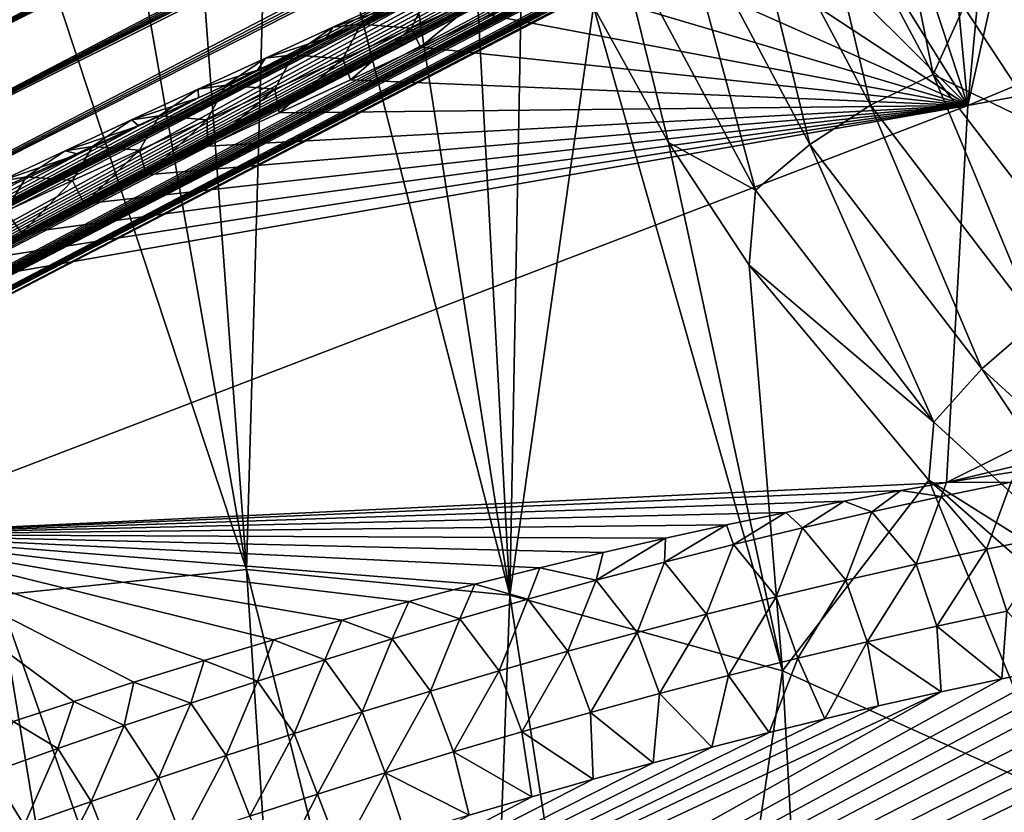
# Model space of a CAD drawing. Header units: metres. Extents: x -80 to 80, y -455 to 95.
# Tile 493 of 656: x -70.65 to -63.48, y -17.67 to -11.9. Entities that reach past the tile are written whole.
import ezdxf

# ---------------------------------------------------------------- set-up
doc = ezdxf.new("R2010")
doc.units = ezdxf.units.M
doc.layers.add('solid_501010_K', color=7, linetype='CONTINUOUS')

msp = doc.modelspace()

# ---------------------------------------------------------------- linework, layer by layer
at = {"layer": 'solid_501010_K'}
for points in [[(-72.788658, -13.488906, 62.288467), (-51.271744, -2.246238, 42.376659), (-51.091549, -2.250919, 41.968937)], [(-72.788658, -13.488906, 62.288467), (-72.254395, -12.689838, 62.947994), (-51.271744, -2.246238, 42.376659)], [(-72.788658, -13.488906, 62.288467), (-51.091549, -2.250919, 41.968937), (-50.938202, -2.262589, 41.593704)], [(-72.788658, -13.488906, 62.288467), (-50.938202, -2.262589, 41.593704), (-50.809193, -2.280315, 41.24892)], [(-72.788658, -13.488906, 62.288467), (-50.809193, -2.280315, 41.24892), (-50.701794, -2.302988, 40.932449)], [(-72.254395, -12.689838, 62.947994), (-51.481564, -2.24958, 42.819214), (-51.271744, -2.246238, 42.376659)], [(-72.254395, -12.689838, 62.947994), (-51.725082, -2.262668, 43.300018), (-51.481564, -2.24958, 42.819214)], [(-72.254395, -12.689838, 62.947994), (-51.907864, -2.277505, 43.643208), (-51.725082, -2.262668, 43.300018)], [(-72.254395, -12.689838, 62.947994), (-52.108059, -2.297637, 44.005383), (-51.907864, -2.277505, 43.643208)], [(-73.320244, -14.207638, 61.571693), (-50.541828, -2.359798, 40.374771), (-50.441467, -2.427922, 39.902969)], [(-73.320244, -14.207638, 61.571693), (-72.788658, -13.488906, 62.288467), (-50.541828, -2.359798, 40.374771)], [(-72.788658, -13.488906, 62.288467), (-50.701794, -2.302988, 40.932449), (-50.541828, -2.359798, 40.374771)], [(-72.254395, -12.689838, 62.947994), (-52.327328, -2.323832, 44.387897), (-52.108059, -2.297637, 44.005383)], [(-72.254395, -12.689838, 62.947994), (-71.717712, -11.809458, 63.546799), (-52.327328, -2.323832, 44.387897)], [(-73.320244, -14.207638, 61.571693), (-50.441467, -2.427922, 39.902969), (-50.386848, -2.503701, 39.500362)], [(-73.320244, -14.207638, 61.571693), (-50.386848, -2.503701, 39.500362), (-50.367981, -2.585057, 39.153156)], [(-63.780525, -11.809499, 71.738686), (-63.198925, -12.689925, 72.294037), (-46.326004, -2.568498, 54.326069)], [(-73.848869, -14.846715, 60.80032), (-50.367981, -2.585057, 39.153156), (-50.37772, -2.670601, 38.851151)], [(-73.848869, -14.846715, 60.80032), (-73.320244, -14.207638, 61.571693), (-50.367981, -2.585057, 39.153156)], [(-73.848869, -14.846715, 60.80032), (-50.37772, -2.670601, 38.851151), (-50.411026, -2.7598, 38.585491)], [(-73.848869, -14.846715, 60.80032), (-50.411026, -2.7598, 38.585491), (-50.46447, -2.852373, 38.349815)], [(-73.848869, -14.846715, 60.80032), (-50.46447, -2.852373, 38.349815), (-50.536266, -2.948812, 38.138531)], [(-73.848869, -14.846715, 60.80032), (-50.536266, -2.948812, 38.138531), (-50.625694, -3.049859, 37.947224)], [(-74.374161, -15.406373, 59.976231), (-50.625694, -3.049859, 37.947224), (-50.733067, -3.156534, 37.772659)], [(-74.374161, -15.406373, 59.976231), (-73.848869, -14.846715, 60.80032), (-50.625694, -3.049859, 37.947224)], [(-74.374161, -15.406373, 59.976231), (-50.733067, -3.156534, 37.772659), (-50.860023, -3.270407, 37.612526)], [(-74.374161, -15.406373, 59.976231), (-50.860023, -3.270407, 37.612526), (-51.00914, -3.393392, 37.464939)], [(-74.374161, -15.406373, 59.976231), (-51.00914, -3.393392, 37.464939), (-51.183914, -3.527557, 37.329597)], [(-74.374161, -15.406373, 59.976231), (-51.183914, -3.527557, 37.329597), (-51.389866, -3.676013, 37.206589)], [(-74.895554, -15.886241, 59.100731), (-51.389866, -3.676013, 37.206589), (-51.633183, -3.841835, 37.097424)], [(-74.895554, -15.886241, 59.100731), (-74.374161, -15.406373, 59.976231), (-51.389866, -3.676013, 37.206589)], [(-74.895554, -15.886241, 59.100731), (-51.633183, -3.841835, 37.097424), (-51.9226, -4.029248, 37.004944)], [(-74.895554, -15.886241, 59.100731), (-51.9226, -4.029248, 37.004944), (-52.269024, -4.243261, 36.933708)], [(-75.412239, -16.285275, 58.174713), (-52.269024, -4.243261, 36.933708), (-52.686398, -4.490101, 36.890156)], [(-75.412239, -16.285275, 58.174713), (-74.895554, -15.886241, 59.100731), (-52.269024, -4.243261, 36.933708)], [(-75.412239, -16.285275, 58.174713), (-52.686398, -4.490101, 36.890156), (-53.192955, -4.777679, 36.884304)], [(-75.412239, -16.285275, 58.174713), (-53.192955, -4.777679, 36.884304), (-53.485554, -4.939123, 36.899254)], [(-75.412239, -16.285275, 58.174713), (-53.485554, -4.939123, 36.899254), (-53.808136, -5.113852, 36.928886)], [(-75.412239, -16.285275, 58.174713), (-53.808136, -5.113852, 36.928886), (-54.163403, -5.302892, 36.975513)], [(-75.923111, -16.60177, 57.198681), (-54.163403, -5.302892, 36.975513), (-54.553822, -5.507129, 37.041267)], [(-75.923111, -16.60177, 57.198681), (-75.412239, -16.285275, 58.174713), (-54.163403, -5.302892, 36.975513)], [(-75.923111, -16.60177, 57.198681), (-54.553822, -5.507129, 37.041267), (-54.982098, -5.727551, 37.128563)], [(-75.923111, -16.60177, 57.198681), (-54.982098, -5.727551, 37.128563), (-55.45224, -5.965804, 37.240944)], [(-75.923111, -16.60177, 57.198681), (-55.45224, -5.965804, 37.240944), (-55.790585, -6.135184, 37.331295)], [(-75.923111, -16.60177, 57.198681), (-55.790585, -6.135184, 37.331295), (-56.149902, -6.313377, 37.434898)], [(-76.426712, -16.833345, 56.172848), (-56.149902, -6.313377, 37.434898), (-56.531754, -6.501058, 37.55328)], [(-76.426712, -16.833345, 56.172848), (-75.923111, -16.60177, 57.198681), (-56.149902, -6.313377, 37.434898)], [(-76.426712, -16.833345, 56.172848), (-56.531754, -6.501058, 37.55328), (-56.937183, -6.698624, 37.68742)], [(-76.426712, -16.833345, 56.172848), (-56.937183, -6.698624, 37.68742), (-57.367584, -6.906664, 37.838703)], [(-76.426712, -16.833345, 56.172848), (-57.367584, -6.906664, 37.838703), (-57.824581, -7.125877, 38.008698)], [(-76.426712, -16.833345, 56.172848), (-57.824581, -7.125877, 38.008698), (-58.309296, -7.356717, 38.198582)], [(-76.426712, -16.833345, 56.172848), (-58.309296, -7.356717, 38.198582), (-58.824001, -7.600233, 38.410656)], [(-76.92115, -16.976919, 55.097244), (-58.824001, -7.600233, 38.410656), (-59.369553, -7.856744, 38.645866)], [(-76.92115, -16.976919, 55.097244), (-76.426712, -16.833345, 56.172848), (-58.824001, -7.600233, 38.410656)], [(-76.92115, -16.976919, 55.097244), (-59.369553, -7.856744, 38.645866), (-59.801117, -8.058722, 38.839756)], [(-76.92115, -16.976919, 55.097244), (-59.801117, -8.058722, 38.839756), (-60.251266, -8.268538, 39.047962)], [(-76.92115, -16.976919, 55.097244), (-60.251266, -8.268538, 39.047962), (-60.722382, -8.487428, 39.27322)], [(-76.92115, -16.976919, 55.097244), (-60.722382, -8.487428, 39.27322), (-61.214863, -8.715565, 39.515976)], [(-76.92115, -16.976919, 55.097244), (-61.214863, -8.715565, 39.515976), (-61.624096, -8.904632, 39.722641)], [(-63.751263, -12.528746, 36.948002), (-54.908104, -8.844125, 32.533009), (-55.196228, -10.94522, 30.983643)], [(-63.751263, -12.528746, 36.948002), (-63.183022, -9.995834, 38.997555), (-54.908104, -8.844125, 32.533009)], [(-76.92115, -16.976919, 55.097244), (-61.624096, -8.904632, 39.722641), (-62.048622, -9.100466, 39.942448)], [(-76.92115, -16.976919, 55.097244), (-62.048622, -9.100466, 39.942448), (-62.489403, -9.303555, 40.176334)], [(-77.404083, -17.028744, 53.971718), (-62.489403, -9.303555, 40.176334), (-62.945583, -9.513384, 40.423126)], [(-77.404083, -17.028744, 53.971718), (-76.92115, -16.976919, 55.097244), (-62.489403, -9.303555, 40.176334)], [(-69.482384, -9.367239, 67.973816), (-70.138901, -9.421574, 67.263855), (-69.001534, -15.904647, 68.856186)], [(-68.81398, -9.349116, 68.674469), (-69.482384, -9.367239, 67.973816), (-69.001534, -15.904647, 68.856186)], [(-67.08461, -16.089859, 70.724258), (-68.81398, -9.349116, 68.674469), (-69.001534, -15.904647, 68.856186)], [(-68.134781, -9.367238, 69.36467), (-68.81398, -9.349116, 68.674469), (-67.08461, -16.089859, 70.724258)], [(-67.4459, -9.421574, 70.043274), (-68.134781, -9.367238, 69.36467), (-67.08461, -16.089859, 70.724258)], [(-70.138901, -9.421574, 67.263855), (-70.719986, -10.698093, 66.781967), (-69.001534, -15.904647, 68.856186)], [(-66.982506, -10.698327, 70.639397), (-67.4459, -9.421574, 70.043274), (-67.08461, -16.089859, 70.724258)], [(-77.404083, -17.028744, 53.971718), (-62.945583, -9.513384, 40.423126), (-63.41761, -9.730317, 40.684231)], [(-77.404083, -17.028744, 53.971718), (-63.41761, -9.730317, 40.684231), (-63.823463, -9.916853, 40.913891)], [(-77.404083, -17.028744, 53.971718), (-63.823463, -9.916853, 40.913891), (-64.241638, -10.10901, 41.154732)], [(-63.52734, -10.15595, 39.169743), (-63.183022, -9.995834, 38.997555), (-63.751263, -12.528746, 36.948002)], [(-77.404083, -17.028744, 53.971718), (-64.241638, -10.10901, 41.154732), (-64.671539, -10.306488, 41.406269)], [(-63.957352, -10.355457, 39.389637), (-63.52734, -10.15595, 39.169743), (-63.751263, -12.528746, 36.948002)], [(-77.404083, -17.028744, 53.971718), (-64.671539, -10.306488, 41.406269), (-65.111542, -10.508671, 41.668266)], [(-64.39743, -10.55942, 39.619873), (-63.957352, -10.355457, 39.389637), (-63.751263, -12.528746, 36.948002)], [(-77.404083, -17.028744, 53.971718), (-65.111542, -10.508671, 41.668266), (-65.56002, -10.714964, 41.940468)], [(-65.404716, -10.745182, 71.355576), (-64.459328, -12.524279, 72.344978), (-64.92083, -10.579854, 71.229073)], [(-64.92083, -10.579854, 71.229073), (-64.003242, -12.301167, 72.204674), (-64.29705, -10.846544, 71.183174)], [(-64.459328, -12.524279, 72.344978), (-64.003242, -12.301167, 72.204674), (-64.92083, -10.579854, 71.229073)], [(-64.847267, -10.76779, 39.86047), (-64.39743, -10.55942, 39.619873), (-63.751263, -12.528746, 36.948002)], [(-77.404083, -17.028744, 53.971718), (-65.56002, -10.714964, 41.940468), (-66.01738, -10.925583, 42.22311)], [(-70.719986, -10.698093, 66.781967), (-70.808144, -16.089859, 66.881241), (-69.001534, -15.904647, 68.856186)], [(-66.475021, -11.809465, 71.203796), (-66.982506, -10.698327, 70.639397), (-67.08461, -16.089859, 70.724258)], [(-65.880577, -10.971068, 71.357513), (-64.900459, -12.811598, 72.363213), (-65.404716, -10.745182, 71.355576)], [(-64.900459, -12.811598, 72.363213), (-64.459328, -12.524279, 72.344978), (-65.404716, -10.745182, 71.355576)], [(-65.306427, -10.980289, 40.111603), (-64.847267, -10.76779, 39.86047), (-63.751263, -12.528746, 36.948002)], [(-64.003242, -12.301167, 72.204674), (-63.780525, -11.809499, 71.738686), (-64.29705, -10.846544, 71.183174)], [(-77.404083, -17.028744, 53.971718), (-66.01738, -10.925583, 42.22311), (-66.48455, -11.140901, 42.516327)], [(-63.906006, -15.271894, 35.106499), (-55.196228, -10.94522, 30.983643), (-55.221859, -13.189636, 29.619795)], [(-63.906006, -15.271894, 35.106499), (-63.751263, -12.528746, 36.948002), (-55.196228, -10.94522, 30.983643)], [(-66.315422, -11.241846, 71.234749), (-65.296028, -13.143191, 72.25811), (-65.880577, -10.971068, 71.357513)], [(-65.296028, -13.143191, 72.25811), (-64.900459, -12.811598, 72.363213), (-65.880577, -10.971068, 71.357513)], [(-65.774658, -11.196777, 40.373482), (-65.306427, -10.980289, 40.111603), (-63.751263, -12.528746, 36.948002)], [(-77.404083, -17.028744, 53.971718), (-66.48455, -11.140901, 42.516327), (-66.959633, -11.360176, 42.819477)], [(-66.315422, -11.241846, 71.234749), (-66.475021, -11.809465, 71.203796), (-65.928246, -12.79676, 71.748619)], [(-66.315422, -11.241846, 71.234749), (-65.928246, -12.79676, 71.748619), (-65.296028, -13.143191, 72.25811)], [(-66.252235, -11.417653, 40.646263), (-65.774658, -11.196777, 40.373482), (-63.751263, -12.528746, 36.948002)], [(-77.404083, -17.028744, 53.971718), (-66.959633, -11.360176, 42.819477), (-67.44072, -11.58268, 43.131901)], [(-66.738495, -11.642651, 40.929855), (-66.252235, -11.417653, 40.646263), (-63.751263, -12.528746, 36.948002)], [(-77.872574, -16.984392, 52.79607), (-67.44072, -11.58268, 43.131901), (-67.9272, -11.808217, 43.453377)], [(-77.872574, -16.984392, 52.79607), (-77.404083, -17.028744, 53.971718), (-67.44072, -11.58268, 43.131901)], [(-67.232666, -11.871399, 41.224144), (-66.738495, -11.642651, 40.929855), (-63.751263, -12.528746, 36.948002)], [(-68.373497, -11.957973, 43.182724), (-67.9272, -11.808217, 43.453377), (-67.880951, -11.732228, 42.855736)], [(-68.373497, -11.957973, 43.182724), (-67.880951, -11.732228, 42.855736), (-68.169312, -11.935645, 42.512516)], [(-68.169312, -11.935645, 42.512516), (-67.675194, -11.712483, 42.189957), (-67.801178, -11.965238, 41.805519)], [(-67.880951, -11.732228, 42.855736), (-67.675194, -11.712483, 42.189957), (-68.169312, -11.935645, 42.512516)], [(-67.675194, -11.712483, 42.189957), (-67.300476, -11.742487, 41.486111), (-67.801178, -11.965238, 41.805519)], [(-67.801178, -11.965238, 41.805519), (-67.300476, -11.742487, 41.486111), (-67.734779, -12.103994, 41.529381)], [(-67.300476, -11.742487, 41.486111), (-67.232666, -11.871399, 41.224144), (-67.734779, -12.103994, 41.529381)], [(-77.872574, -16.984392, 52.79607), (-67.9272, -11.808217, 43.453377), (-68.420563, -12.03742, 43.784405)], [(-68.373497, -11.957973, 43.182724), (-68.420563, -12.03742, 43.784405), (-67.9272, -11.808217, 43.453377)], [(-66.475021, -11.809465, 71.203796), (-67.08461, -16.089859, 70.724258), (-65.100197, -16.641356, 72.443726)], [(-65.928246, -12.79676, 71.748619), (-66.475021, -11.809465, 71.203796), (-65.100197, -16.641356, 72.443726)], [(-64.003242, -12.301167, 72.204674), (-63.198925, -12.689925, 72.294037), (-63.780525, -11.809499, 71.738686)], [(-67.734779, -12.103994, 41.529381), (-67.232666, -11.871399, 41.224144), (-63.751263, -12.528746, 36.948002)], [(-68.863739, -12.183345, 43.513485), (-68.420563, -12.03742, 43.784405), (-68.373497, -11.957973, 43.182724)], [(-68.863739, -12.183345, 43.513485), (-68.373497, -11.957973, 43.182724), (-68.661026, -12.158453, 42.838879)], [(-68.661026, -12.158453, 42.838879), (-68.169312, -11.935645, 42.512516), (-68.299316, -12.187617, 42.128883)], [(-68.373497, -11.957973, 43.182724), (-68.169312, -11.935645, 42.512516), (-68.661026, -12.158453, 42.838879)], [(-68.169312, -11.935645, 42.512516), (-67.801178, -11.965238, 41.805519), (-68.299316, -12.187617, 42.128883)], [(-68.299316, -12.187617, 42.128883), (-67.801178, -11.965238, 41.805519), (-68.244957, -12.340677, 41.845753)], [(-67.801178, -11.965238, 41.805519), (-67.734779, -12.103994, 41.529381), (-68.244957, -12.340677, 41.845753)], [(-77.872574, -16.984392, 52.79607), (-68.420563, -12.03742, 43.784405), (-68.919716, -12.269914, 44.124649)], [(-68.863739, -12.183345, 43.513485), (-68.919716, -12.269914, 44.124649), (-68.420563, -12.03742, 43.784405)], [(-68.244957, -12.340677, 41.845753), (-67.734779, -12.103994, 41.529381), (-63.751263, -12.528746, 36.948002)], [(-69.351677, -12.408387, 43.847931), (-68.919716, -12.269914, 44.124649), (-68.863739, -12.183345, 43.513485)], [(-69.351677, -12.408387, 43.847931), (-68.863739, -12.183345, 43.513485), (-69.150352, -12.380962, 43.168938)], [(-69.150352, -12.380962, 43.168938), (-68.661026, -12.158453, 42.838879), (-68.794907, -12.409688, 42.456085)], [(-68.863739, -12.183345, 43.513485), (-68.661026, -12.158453, 42.838879), (-69.150352, -12.380962, 43.168938)], [(-68.661026, -12.158453, 42.838879), (-68.299316, -12.187617, 42.128883), (-68.794907, -12.409688, 42.456085)], [(-68.794907, -12.409688, 42.456085), (-68.299316, -12.187617, 42.128883), (-68.762047, -12.580984, 42.172802)], [(-68.299316, -12.187617, 42.128883), (-68.244957, -12.340677, 41.845753), (-68.762047, -12.580984, 42.172802)], [(-77.872574, -16.984392, 52.79607), (-68.919716, -12.269914, 44.124649), (-69.351265, -12.471501, 44.423344)], [(-69.351677, -12.408387, 43.847931), (-69.351265, -12.471501, 44.423344), (-68.919716, -12.269914, 44.124649)], [(-64.459328, -12.524279, 72.344978), (-63.252232, -14.101781, 73.389572), (-64.003242, -12.301167, 72.204674)], [(-64.003242, -12.301167, 72.204674), (-62.833584, -13.82604, 73.227776), (-63.198925, -12.689925, 72.294037)], [(-63.252232, -14.101781, 73.389572), (-62.833584, -13.82604, 73.227776), (-64.003242, -12.301167, 72.204674)], [(-69.637291, -12.603218, 43.502605), (-69.150352, -12.380962, 43.168938), (-69.287979, -12.631508, 42.787006)], [(-69.351677, -12.408387, 43.847931), (-69.150352, -12.380962, 43.168938), (-69.637291, -12.603218, 43.502605)], [(-69.150352, -12.380962, 43.168938), (-68.794907, -12.409688, 42.456085), (-69.287979, -12.631508, 42.787006)], [(-68.762047, -12.580984, 42.172802), (-68.244957, -12.340677, 41.845753), (-63.751263, -12.528746, 36.948002)], [(-69.837326, -12.633144, 44.185966), (-69.351265, -12.471501, 44.423344), (-69.351677, -12.408387, 43.847931)], [(-69.837326, -12.633144, 44.185966), (-69.351677, -12.408387, 43.847931), (-69.637291, -12.603218, 43.502605)], [(-69.287979, -12.631508, 42.787006), (-68.794907, -12.409688, 42.456085), (-69.284988, -12.824469, 42.510113)], [(-68.794907, -12.409688, 42.456085), (-68.762047, -12.580984, 42.172802), (-69.284988, -12.824469, 42.510113)], [(-77.872574, -16.984392, 52.79607), (-69.351265, -12.471501, 44.423344), (-69.785645, -12.675029, 44.72839)], [(-71.908195, -15.648832, 42.696064), (-63.751263, -12.528746, 36.948002), (-63.906006, -15.271894, 35.106499)], [(-71.908195, -15.648832, 42.696064), (-71.555031, -13.888923, 44.049839), (-63.751263, -12.528746, 36.948002)], [(-71.555031, -13.888923, 44.049839), (-71.09436, -13.67175, 43.727478), (-63.751263, -12.528746, 36.948002)], [(-71.09436, -13.67175, 43.727478), (-70.63694, -13.456719, 43.412395), (-63.751263, -12.528746, 36.948002)], [(-70.63694, -13.456719, 43.412395), (-70.182404, -13.243637, 43.10421), (-63.751263, -12.528746, 36.948002)], [(-70.182404, -13.243637, 43.10421), (-69.731506, -13.032793, 42.803318), (-63.751263, -12.528746, 36.948002)], [(-69.837326, -12.633144, 44.185966), (-69.785645, -12.675029, 44.72839), (-69.351265, -12.471501, 44.423344)], [(-69.731506, -13.032793, 42.803318), (-69.284988, -12.824469, 42.510113), (-63.751263, -12.528746, 36.948002)], [(-69.284988, -12.824469, 42.510113), (-68.762047, -12.580984, 42.172802), (-63.751263, -12.528746, 36.948002)], [(-64.900459, -12.811598, 72.363213), (-63.649456, -14.445117, 73.432121), (-64.459328, -12.524279, 72.344978)], [(-63.649456, -14.445117, 73.432121), (-63.252232, -14.101781, 73.389572), (-64.459328, -12.524279, 72.344978)], [(-70.121864, -12.825264, 43.839794), (-69.637291, -12.603218, 43.502605), (-69.778549, -12.853125, 43.121567)], [(-69.837326, -12.633144, 44.185966), (-69.637291, -12.603218, 43.502605), (-70.121864, -12.825264, 43.839794)], [(-69.637291, -12.603218, 43.502605), (-69.287979, -12.631508, 42.787006), (-69.778549, -12.853125, 43.121567)], [(-77.872574, -16.984392, 52.79607), (-69.785645, -12.675029, 44.72839), (-70.223999, -12.880999, 45.04026)], [(-70.320671, -12.857659, 44.527508), (-69.785645, -12.675029, 44.72839), (-69.837326, -12.633144, 44.185966)], [(-70.320671, -12.857659, 44.527508), (-69.837326, -12.633144, 44.185966), (-70.121864, -12.825264, 43.839794)], [(-70.320671, -12.857659, 44.527508), (-70.223999, -12.880999, 45.04026), (-69.785645, -12.675029, 44.72839)], [(-69.778549, -12.853125, 43.121567), (-69.287979, -12.631508, 42.787006), (-69.731506, -13.032793, 42.803318)], [(-69.287979, -12.631508, 42.787006), (-69.284988, -12.824469, 42.510113), (-69.731506, -13.032793, 42.803318)], [(-70.604065, -13.047144, 44.18042), (-70.121864, -12.825264, 43.839794), (-70.266632, -13.074584, 43.459671)], [(-70.320671, -12.857659, 44.527508), (-70.121864, -12.825264, 43.839794), (-70.604065, -13.047144, 44.18042)], [(-70.121864, -12.825264, 43.839794), (-69.778549, -12.853125, 43.121567), (-70.266632, -13.074584, 43.459671)], [(-65.341652, -13.688543, 72.283775), (-65.928246, -12.79676, 71.748619), (-65.100197, -16.641356, 72.443726)], [(-65.296028, -13.143191, 72.25811), (-65.928246, -12.79676, 71.748619), (-65.341652, -13.688543, 72.283775)], [(-65.296028, -13.143191, 72.25811), (-63.997704, -14.832232, 73.35247), (-64.900459, -12.811598, 72.363213)], [(-63.997704, -14.832232, 73.35247), (-63.649456, -14.445117, 73.432121), (-64.900459, -12.811598, 72.363213)], [(-77.872574, -16.984392, 52.79607), (-70.223999, -12.880999, 45.04026), (-70.665924, -13.089258, 45.358719)], [(-70.801727, -13.081976, 44.872467), (-70.223999, -12.880999, 45.04026), (-70.320671, -12.857659, 44.527508)], [(-70.801727, -13.081976, 44.872467), (-70.320671, -12.857659, 44.527508), (-70.604065, -13.047144, 44.18042)], [(-70.801727, -13.081976, 44.872467), (-70.665924, -13.089258, 45.358719), (-70.223999, -12.880999, 45.04026)], [(-70.266632, -13.074584, 43.459671), (-69.778549, -12.853125, 43.121567), (-70.182404, -13.243637, 43.10421)], [(-69.778549, -12.853125, 43.121567), (-69.731506, -13.032793, 42.803318), (-70.182404, -13.243637, 43.10421)], [(-71.083916, -13.268901, 44.524399), (-70.604065, -13.047144, 44.18042), (-70.752228, -13.295932, 43.801239)], [(-70.801727, -13.081976, 44.872467), (-70.604065, -13.047144, 44.18042), (-71.083916, -13.268901, 44.524399)], [(-70.604065, -13.047144, 44.18042), (-70.266632, -13.074584, 43.459671), (-70.752228, -13.295932, 43.801239)], [(-70.752228, -13.295932, 43.801239), (-70.266632, -13.074584, 43.459671), (-70.63694, -13.456719, 43.412395)], [(-70.266632, -13.074584, 43.459671), (-70.182404, -13.243637, 43.10421), (-70.63694, -13.456719, 43.412395)], [(-65.296028, -13.143191, 72.25811), (-65.341652, -13.688543, 72.283775), (-63.997704, -14.832232, 73.35247)], [(-63.397354, -15.189969, 34.725277), (-63.906006, -15.271894, 35.106499), (-55.221859, -13.189636, 29.619795)], [(-70.752228, -13.295932, 43.801239), (-70.63694, -13.456719, 43.412395), (-71.09436, -13.67175, 43.727478)], [(-64.03521, -15.25344, 73.354507), (-65.341652, -13.688543, 72.283775), (-65.100197, -16.641356, 72.443726)], [(-63.997704, -14.832232, 73.35247), (-65.341652, -13.688543, 72.283775), (-64.03521, -15.25344, 73.354507)], [(-63.649456, -14.445117, 73.432121), (-62.147587, -15.819728, 74.546478), (-63.252232, -14.101781, 73.389572)], [(-63.997704, -14.832232, 73.35247), (-62.441658, -16.254242, 74.499619), (-63.649456, -14.445117, 73.432121)], [(-62.441658, -16.254242, 74.499619), (-62.147587, -15.819728, 74.546478), (-63.649456, -14.445117, 73.432121)], [(-63.997704, -14.832232, 73.35247), (-64.03521, -15.25344, 73.354507), (-62.441658, -16.254242, 74.499619)], [(-63.435078, -15.2686, 34.713356), (-63.906006, -15.271894, 35.106499), (-63.397354, -15.189969, 34.725277)], [(-64.03521, -15.25344, 73.354507), (-65.100197, -16.641356, 72.443726), (-63.092625, -17.546822, 73.976173)], [(-62.530338, -16.570246, 74.451828), (-64.03521, -15.25344, 73.354507), (-63.092625, -17.546822, 73.976173)], [(-62.441658, -16.254242, 74.499619), (-64.03521, -15.25344, 73.354507), (-62.530338, -16.570246, 74.451828)], [(-64.237915, -15.329443, 35.355812), (-71.908195, -15.648832, 42.696064), (-63.906006, -15.271894, 35.106499)], [(-64.237915, -15.329443, 35.355812), (-64.651093, -15.405683, 35.666679), (-71.908195, -15.648832, 42.696064)], [(-64.44973, -15.483865, 35.451458), (-64.651093, -15.405683, 35.666679), (-64.237915, -15.329443, 35.355812)], [(-64.44973, -15.483865, 35.451458), (-64.237915, -15.329443, 35.355812), (-63.943386, -15.373149, 35.082314)], [(-63.943386, -15.373149, 35.082314), (-64.237915, -15.329443, 35.355812), (-63.906006, -15.271894, 35.106499)], [(-63.943386, -15.373149, 35.082314), (-63.906006, -15.271894, 35.106499), (-63.435078, -15.2686, 34.713356)], [(-63.943386, -15.373149, 35.082314), (-63.435078, -15.2686, 34.713356), (-63.615082, -15.756735, 34.690388)], [(-63.435078, -15.2686, 34.713356), (-63.101227, -15.654238, 34.313843), (-63.615082, -15.756735, 34.690388)], [(-64.651093, -15.405683, 35.666679), (-65.074509, -15.488642, 35.986088), (-71.908195, -15.648832, 42.696064)], [(-64.954132, -15.600436, 35.820839), (-65.074509, -15.488642, 35.986088), (-64.651093, -15.405683, 35.666679)], [(-64.954132, -15.600436, 35.820839), (-64.651093, -15.405683, 35.666679), (-64.44973, -15.483865, 35.451458)], [(-64.44973, -15.483865, 35.451458), (-63.943386, -15.373149, 35.082314), (-64.127167, -15.865791, 35.067127)], [(-63.943386, -15.373149, 35.082314), (-63.615082, -15.756735, 34.690388), (-64.127167, -15.865791, 35.067127)], [(-65.074509, -15.488642, 35.986088), (-65.507957, -15.578425, 36.314026), (-71.908195, -15.648832, 42.696064)], [(-65.456589, -15.722574, 36.190506), (-65.507957, -15.578425, 36.314026), (-65.074509, -15.488642, 35.986088)], [(-65.456589, -15.722574, 36.190506), (-65.074509, -15.488642, 35.986088), (-64.954132, -15.600436, 35.820839)], [(-64.954132, -15.600436, 35.820839), (-64.44973, -15.483865, 35.451458), (-64.637482, -15.981085, 35.444111)], [(-64.44973, -15.483865, 35.451458), (-64.127167, -15.865791, 35.067127), (-64.637482, -15.981085, 35.444111)], [(-65.507957, -15.578425, 36.314026), (-65.951157, -15.675365, 36.65028), (-71.908195, -15.648832, 42.696064)], [(-65.957123, -15.850055, 36.560501), (-65.951157, -15.675365, 36.65028), (-65.507957, -15.578425, 36.314026)], [(-65.957123, -15.850055, 36.560501), (-65.507957, -15.578425, 36.314026), (-65.456589, -15.722574, 36.190506)], [(-65.456589, -15.722574, 36.190506), (-64.954132, -15.600436, 35.820839), (-65.146011, -16.102293, 35.821369)], [(-64.954132, -15.600436, 35.820839), (-64.637482, -15.981085, 35.444111), (-65.146011, -16.102293, 35.821369)], [(-70.257408, -16.86459, 39.97821), (-70.699265, -17.01038, 40.326946), (-71.908195, -15.648832, 42.696064)], [(-69.820389, -16.724579, 39.634766), (-70.257408, -16.86459, 39.97821), (-71.908195, -15.648832, 42.696064)], [(-69.309143, -16.566162, 39.234749), (-69.820389, -16.724579, 39.634766), (-71.908195, -15.648832, 42.696064)], [(-68.804405, -16.415518, 38.841625), (-69.309143, -16.566162, 39.234749), (-71.908195, -15.648832, 42.696064)], [(-68.307152, -16.272724, 38.456066), (-68.804405, -16.415518, 38.841625), (-71.908195, -15.648832, 42.696064)], [(-67.818489, -16.137878, 38.078785), (-68.307152, -16.272724, 38.456066), (-71.908195, -15.648832, 42.696064)], [(-67.338295, -16.010889, 37.709473), (-67.818489, -16.137878, 38.078785), (-71.908195, -15.648832, 42.696064)], [(-66.866539, -15.891553, 37.347973), (-67.338295, -16.010889, 37.709473), (-71.908195, -15.648832, 42.696064)], [(-66.403946, -15.779745, 36.994781), (-66.866539, -15.891553, 37.347973), (-71.908195, -15.648832, 42.696064)], [(-65.951157, -15.675365, 36.65028), (-66.403946, -15.779745, 36.994781), (-71.908195, -15.648832, 42.696064)], [(-66.455719, -15.982666, 36.930855), (-66.403946, -15.779745, 36.994781), (-65.951157, -15.675365, 36.65028)], [(-66.455719, -15.982666, 36.930855), (-65.951157, -15.675365, 36.65028), (-65.957123, -15.850055, 36.560501)], [(-63.615082, -15.756735, 34.690388), (-63.101227, -15.654238, 34.313843), (-63.465828, -16.208122, 34.565998)], [(-65.957123, -15.850055, 36.560501), (-65.456589, -15.722574, 36.190506), (-65.652756, -16.229145, 36.198948)], [(-65.456589, -15.722574, 36.190506), (-65.146011, -16.102293, 35.821369), (-65.652756, -16.229145, 36.198948)], [(-64.127167, -15.865791, 35.067127), (-63.615082, -15.756735, 34.690388), (-63.974857, -16.315882, 34.944992)], [(-63.615082, -15.756735, 34.690388), (-63.465828, -16.208122, 34.565998), (-63.974857, -16.315882, 34.944992)], [(-66.455719, -15.982666, 36.930855), (-66.866539, -15.891553, 37.347973), (-66.403946, -15.779745, 36.994781)], [(-69.001534, -15.904647, 68.856186), (-70.808144, -16.089859, 66.881241), (-68.57029, -22.44442, 68.438354)], [(-67.323013, -22.56493, 69.653847), (-69.001534, -15.904647, 68.856186), (-68.57029, -22.44442, 68.438354)], [(-67.08461, -16.089859, 70.724258), (-69.001534, -15.904647, 68.856186), (-67.323013, -22.56493, 69.653847)], [(-66.9524, -16.120195, 37.301613), (-67.338295, -16.010889, 37.709473), (-66.866539, -15.891553, 37.347973)], [(-66.9524, -16.120195, 37.301613), (-66.866539, -15.891553, 37.347973), (-66.455719, -15.982666, 36.930855)], [(-66.455719, -15.982666, 36.930855), (-65.957123, -15.850055, 36.560501), (-66.157692, -16.361414, 36.576881)], [(-65.957123, -15.850055, 36.560501), (-65.652756, -16.229145, 36.198948), (-66.157692, -16.361414, 36.576881)], [(-64.637482, -15.981085, 35.444111), (-64.127167, -15.865791, 35.067127), (-64.482384, -16.429966, 35.324249)], [(-64.127167, -15.865791, 35.067127), (-63.974857, -16.315882, 34.944992), (-64.482384, -16.429966, 35.324249)], [(-66.9524, -16.120195, 37.301613), (-66.455719, -15.982666, 36.930855), (-66.66082, -16.498878, 36.9552)], [(-66.455719, -15.982666, 36.930855), (-66.157692, -16.361414, 36.576881), (-66.66082, -16.498878, 36.9552)], [(-65.146011, -16.102293, 35.821369), (-64.637482, -15.981085, 35.444111), (-64.988373, -16.550053, 35.703793)], [(-64.637482, -15.981085, 35.444111), (-64.482384, -16.429966, 35.324249), (-64.988373, -16.550053, 35.703793)], [(-67.447151, -16.262453, 37.672806), (-67.818489, -16.137878, 38.078785), (-67.338295, -16.010889, 37.709473)], [(-67.447151, -16.262453, 37.672806), (-67.338295, -16.010889, 37.709473), (-66.9524, -16.120195, 37.301613)], [(-78.172684, -26.101007, 48.36832), (-58.22575, -16.054764, 30.792336), (-57.847427, -16.054491, 30.512632)], [(-77.854553, -27.243206, 48.495884), (-78.172684, -26.101007, 48.36832), (-57.847427, -16.054491, 30.512632)], [(-78.172684, -26.101007, 48.36832), (-58.628777, -16.063887, 31.090328), (-58.22575, -16.054764, 30.792336)], [(-78.172684, -26.101007, 48.36832), (-59.058147, -16.082855, 31.407944), (-58.628777, -16.063887, 31.090328)], [(-78.172684, -26.101007, 48.36832), (-59.51503, -16.112459, 31.746111), (-59.058147, -16.082855, 31.407944)], [(-78.172684, -26.101007, 48.36832), (-60.001728, -16.154177, 32.1068), (-59.51503, -16.112459, 31.746111)], [(-77.854553, -27.243206, 48.495884), (-57.847427, -16.054491, 30.512632), (-57.323433, -16.068897, 30.125137)], [(-77.854553, -27.243206, 48.495884), (-57.323433, -16.068897, 30.125137), (-56.847298, -16.09861, 29.772684)], [(-77.854553, -27.243206, 48.495884), (-56.847298, -16.09861, 29.772684), (-56.415516, -16.141603, 29.452642)], [(-70.808144, -16.089859, 66.881241), (-72.464096, -16.641356, 64.843529), (-69.745796, -22.56493, 67.153328)], [(-70.808144, -16.089859, 66.881241), (-69.745796, -22.56493, 67.153328), (-68.57029, -22.44442, 68.438354)], [(-67.447151, -16.262453, 37.672806), (-66.9524, -16.120195, 37.301613), (-67.162132, -16.641325, 37.333935)], [(-67.08461, -16.089859, 70.724258), (-67.323013, -22.56493, 69.653847), (-66.031822, -22.923771, 70.772644)], [(-66.9524, -16.120195, 37.301613), (-66.66082, -16.498878, 36.9552), (-67.162132, -16.641325, 37.333935)], [(-65.100197, -16.641356, 72.443726), (-67.08461, -16.089859, 70.724258), (-66.031822, -22.923771, 70.772644)], [(-65.652756, -16.229145, 36.198948), (-65.146011, -16.102293, 35.821369), (-65.492798, -16.675854, 36.083656)], [(-65.146011, -16.102293, 35.821369), (-64.988373, -16.550053, 35.703793), (-65.492798, -16.675854, 36.083656)], [(-78.172684, -26.101007, 48.36832), (-60.519142, -16.208664, 32.490711), (-60.001728, -16.154177, 32.1068)], [(-77.854553, -27.243206, 48.495884), (-56.415516, -16.141603, 29.452642), (-56.02462, -16.19589, 29.162395)], [(-77.536514, -28.364574, 48.524075), (-77.854553, -27.243206, 48.495884), (-56.02462, -16.19589, 29.162395)], [(-77.536514, -28.364574, 48.524075), (-56.02462, -16.19589, 29.162395), (-55.670696, -16.259375, 28.898943)], [(-67.939987, -16.409286, 38.044464), (-68.307152, -16.272724, 38.456066), (-67.818489, -16.137878, 38.078785)], [(-67.939987, -16.409286, 38.044464), (-67.818489, -16.137878, 38.078785), (-67.447151, -16.262453, 37.672806)], [(-78.489243, -24.939316, 48.137466), (-60.929577, -16.25939, 32.795864), (-60.519142, -16.208664, 32.490711)], [(-78.172684, -26.101007, 48.36832), (-78.489243, -24.939316, 48.137466), (-60.519142, -16.208664, 32.490711)], [(-78.489243, -24.939316, 48.137466), (-61.358578, -16.318161, 33.115135), (-60.929577, -16.25939, 32.795864)], [(-77.536514, -28.364574, 48.524075), (-55.670696, -16.259375, 28.898943), (-55.3508, -16.330521, 28.660133)], [(-67.939987, -16.409286, 38.044464), (-67.447151, -16.262453, 37.672806), (-67.661613, -16.788572, 37.71312)], [(-67.447151, -16.262453, 37.672806), (-67.162132, -16.641325, 37.333935), (-67.661613, -16.788572, 37.71312)], [(-66.157692, -16.361414, 36.576881), (-65.652756, -16.229145, 36.198948), (-65.995628, -16.807144, 36.463863)], [(-65.652756, -16.229145, 36.198948), (-65.492798, -16.675854, 36.083656), (-65.995628, -16.807144, 36.463863)], [(-63.974857, -16.315882, 34.944992), (-63.465828, -16.208122, 34.565998), (-63.50359, -16.700064, 34.722027)], [(-63.465828, -16.208122, 34.565998), (-63.079372, -16.613642, 34.402626), (-63.50359, -16.700064, 34.722027)], [(-78.489243, -24.939316, 48.137466), (-61.808502, -16.386763, 33.450756), (-61.358578, -16.318161, 33.115135)], [(-77.536514, -28.364574, 48.524075), (-55.3508, -16.330521, 28.660133), (-55.062351, -16.408003, 28.444118)], [(-68.430893, -16.560551, 38.416615), (-68.804405, -16.415518, 38.841625), (-68.307152, -16.272724, 38.456066)], [(-68.430893, -16.560551, 38.416615), (-68.307152, -16.272724, 38.456066), (-67.939987, -16.409286, 38.044464)], [(-64.482384, -16.429966, 35.324249), (-63.974857, -16.315882, 34.944992), (-63.943455, -16.794092, 35.053802)], [(-63.974857, -16.315882, 34.944992), (-63.50359, -16.700064, 34.722027), (-63.943455, -16.794092, 35.053802)], [(-78.489243, -24.939316, 48.137466), (-62.27964, -16.465467, 33.802975), (-61.808502, -16.386763, 33.450756)], [(-77.536514, -28.364574, 48.524075), (-55.062351, -16.408003, 28.444118), (-54.802658, -16.490454, 28.24894)], [(-68.430893, -16.560551, 38.416615), (-67.939987, -16.409286, 38.044464), (-68.159248, -16.94047, 38.092777)], [(-67.939987, -16.409286, 38.044464), (-67.661613, -16.788572, 37.71312), (-68.159248, -16.94047, 38.092777)], [(-66.66082, -16.498878, 36.9552), (-66.157692, -16.361414, 36.576881), (-66.496841, -16.943703, 36.844444)], [(-66.157692, -16.361414, 36.576881), (-65.995628, -16.807144, 36.463863), (-66.496841, -16.943703, 36.844444)], [(-78.489243, -24.939316, 48.137466), (-62.671757, -16.535643, 34.096596), (-62.27964, -16.465467, 33.802975)], [(-68.919876, -16.716095, 38.789288), (-69.309143, -16.566162, 39.234749), (-68.804405, -16.415518, 38.841625)], [(-68.919876, -16.716095, 38.789288), (-68.804405, -16.415518, 38.841625), (-68.430893, -16.560551, 38.416615)], [(-64.988373, -16.550053, 35.703793), (-64.482384, -16.429966, 35.324249), (-64.79213, -16.990059, 35.696835)], [(-64.482384, -16.429966, 35.324249), (-64.399429, -16.896851, 35.398712), (-64.79213, -16.990059, 35.696835)], [(-64.482384, -16.429966, 35.324249), (-63.943455, -16.794092, 35.053802), (-64.399429, -16.896851, 35.398712)], [(-78.489243, -24.939316, 48.137466), (-63.079372, -16.613642, 34.402626), (-62.671757, -16.535643, 34.096596)], [(-77.536514, -28.364574, 48.524075), (-54.802658, -16.490454, 28.24894), (-54.358463, -16.665459, 27.912939)], [(-67.162132, -16.641325, 37.333935), (-66.66082, -16.498878, 36.9552), (-66.996407, -17.08531, 37.225426)], [(-66.66082, -16.498878, 36.9552), (-66.496841, -16.943703, 36.844444), (-66.996407, -17.08531, 37.225426)], [(-65.492798, -16.675854, 36.083656), (-64.988373, -16.550053, 35.703793), (-65.197281, -17.090067, 36.00523)], [(-64.988373, -16.550053, 35.703793), (-64.79213, -16.990059, 35.696835), (-65.197281, -17.090067, 36.00523)], [(-78.489243, -24.939316, 48.137466), (-63.50359, -16.700064, 34.722027), (-63.079372, -16.613642, 34.402626)], [(-69.406929, -16.875784, 39.162506), (-69.820389, -16.724579, 39.634766), (-69.309143, -16.566162, 39.234749)], [(-69.406929, -16.875784, 39.162506), (-69.309143, -16.566162, 39.234749), (-68.919876, -16.716095, 38.789288)], [(-68.919876, -16.716095, 38.789288), (-68.430893, -16.560551, 38.416615), (-68.655045, -17.096865, 38.472931)], [(-68.430893, -16.560551, 38.416615), (-68.159248, -16.94047, 38.092777), (-68.655045, -17.096865, 38.472931)], [(-77.219826, -29.46402, 48.456036), (-77.536514, -28.364574, 48.524075), (-54.358463, -16.665459, 27.912939)], [(-77.219826, -29.46402, 48.456036), (-54.358463, -16.665459, 27.912939), (-53.999435, -16.849037, 27.638699)], [(-72.464096, -16.641356, 64.843529), (-70.823265, -22.923771, 65.827454), (-69.745796, -22.56493, 67.153328)], [(-67.661613, -16.788572, 37.71312), (-67.162132, -16.641325, 37.333935), (-67.494308, -17.231779, 37.606827)], [(-67.162132, -16.641325, 37.333935), (-66.996407, -17.08531, 37.225426), (-67.494308, -17.231779, 37.606827)], [(-65.100197, -16.641356, 72.443726), (-66.031822, -22.923771, 70.772644), (-64.725571, -23.512926, 71.769753)], [(-65.995628, -16.807144, 36.463863), (-65.492798, -16.675854, 36.083656), (-65.614311, -17.196615, 36.323402)], [(-65.492798, -16.675854, 36.083656), (-65.197281, -17.090067, 36.00523), (-65.614311, -17.196615, 36.323402)], [(-63.092625, -17.546822, 73.976173), (-65.100197, -16.641356, 72.443726), (-64.725571, -23.512926, 71.769753)], [(-78.489243, -24.939316, 48.137466), (-63.943455, -16.794092, 35.053802), (-63.50359, -16.700064, 34.722027)], [(-69.892052, -17.039507, 39.536289), (-70.257408, -16.86459, 39.97821), (-69.820389, -16.724579, 39.634766)], [(-69.892052, -17.039507, 39.536289), (-69.820389, -16.724579, 39.634766), (-69.406929, -16.875784, 39.162506)], [(-69.406929, -16.875784, 39.162506), (-68.919876, -16.716095, 38.789288), (-69.148972, -17.257601, 38.853607)], [(-68.919876, -16.716095, 38.789288), (-68.655045, -17.096865, 38.472931), (-69.148972, -17.257601, 38.853607)], [(-78.802063, -23.759914, 47.798756), (-64.399429, -16.896851, 35.398712), (-63.943455, -16.794092, 35.053802)], [(-78.489243, -24.939316, 48.137466), (-78.802063, -23.759914, 47.798756), (-63.943455, -16.794092, 35.053802)], [(-68.159248, -16.94047, 38.092777), (-67.661613, -16.788572, 37.71312), (-67.990524, -17.382957, 37.988674)], [(-67.661613, -16.788572, 37.71312), (-67.494308, -17.231779, 37.606827), (-67.990524, -17.382957, 37.988674)], [(-66.496841, -16.943703, 36.844444), (-65.995628, -16.807144, 36.463863), (-66.04174, -17.309937, 36.650509)], [(-65.995628, -16.807144, 36.463863), (-65.614311, -17.196615, 36.323402), (-66.04174, -17.309937, 36.650509)], [(-78.802063, -23.759914, 47.798756), (-64.79213, -16.990059, 35.696835), (-64.399429, -16.896851, 35.398712)], [(-77.219826, -29.46402, 48.456036), (-53.999435, -16.849037, 27.638699), (-53.707542, -17.037153, 27.41308)], [(-70.375229, -17.207161, 39.910664), (-70.699265, -17.01038, 40.326946), (-70.257408, -16.86459, 39.97821)], [(-70.375229, -17.207161, 39.910664), (-70.257408, -16.86459, 39.97821), (-69.892052, -17.039507, 39.536289)], [(-69.892052, -17.039507, 39.536289), (-69.406929, -16.875784, 39.162506), (-69.641029, -17.422554, 39.234833)], [(-69.406929, -16.875784, 39.162506), (-69.148972, -17.257601, 38.853607), (-69.641029, -17.422554, 39.234833)], [(-68.655045, -17.096865, 38.472931), (-68.159248, -16.94047, 38.092777), (-68.485031, -17.538691, 38.370991)], [(-68.159248, -16.94047, 38.092777), (-67.990524, -17.382957, 37.988674), (-68.485031, -17.538691, 38.370991)], [(-66.996407, -17.08531, 37.225426), (-66.496841, -16.943703, 36.844444), (-66.478058, -17.430254, 36.98571)], [(-66.496841, -16.943703, 36.844444), (-66.04174, -17.309937, 36.650509), (-66.478058, -17.430254, 36.98571)], [(-78.802063, -23.759914, 47.798756), (-65.197281, -17.090067, 36.00523), (-64.79213, -16.990059, 35.696835)], [(-77.219826, -29.46402, 48.456036), (-53.707542, -17.037153, 27.41308), (-53.469852, -17.227682, 27.226788)], [(-70.856461, -17.378647, 40.285645), (-70.699265, -17.01038, 40.326946), (-70.375229, -17.207161, 39.910664)], [(-70.375229, -17.207161, 39.910664), (-69.892052, -17.039507, 39.536289), (-70.131203, -17.591618, 39.616619)], [(-69.892052, -17.039507, 39.536289), (-69.641029, -17.422554, 39.234833), (-70.131203, -17.591618, 39.616619)], [(-78.802063, -23.759914, 47.798756), (-65.614311, -17.196615, 36.323402), (-65.197281, -17.090067, 36.00523)], [(-69.148972, -17.257601, 38.853607), (-68.655045, -17.096865, 38.472931), (-68.977814, -17.698826, 38.753792)], [(-68.655045, -17.096865, 38.472931), (-68.485031, -17.538691, 38.370991), (-68.977814, -17.698826, 38.753792)], [(-67.494308, -17.231779, 37.606827), (-66.996407, -17.08531, 37.225426), (-66.923622, -17.55764, 37.3293)], [(-66.996407, -17.08531, 37.225426), (-66.478058, -17.430254, 36.98571), (-66.923622, -17.55764, 37.3293)], [(-78.802063, -23.759914, 47.798756), (-66.04174, -17.309937, 36.650509), (-65.614311, -17.196615, 36.323402)], [(-76.905464, -30.540434, 48.29414), (-77.219826, -29.46402, 48.456036), (-53.469852, -17.227682, 27.226788)], [(-76.905464, -30.540434, 48.29414), (-53.469852, -17.227682, 27.226788), (-53.275261, -17.419928, 27.07169)], [(-70.856461, -17.378647, 40.285645), (-70.375229, -17.207161, 39.910664), (-70.619484, -17.764681, 39.998989)], [(-70.375229, -17.207161, 39.910664), (-70.131203, -17.591618, 39.616619), (-70.619484, -17.764681, 39.998989)], [(-69.641029, -17.422554, 39.234833), (-69.148972, -17.257601, 38.853607), (-69.468849, -17.86323, 39.137096)], [(-69.148972, -17.257601, 38.853607), (-68.977814, -17.698826, 38.753792), (-69.468849, -17.86323, 39.137096)], [(-67.990524, -17.382957, 37.988674), (-67.494308, -17.231779, 37.606827), (-67.37928, -17.691954, 37.681793)], [(-67.494308, -17.231779, 37.606827), (-66.923622, -17.55764, 37.3293), (-67.37928, -17.691954, 37.681793)], [(-78.802063, -23.759914, 47.798756), (-66.478058, -17.430254, 36.98571), (-66.04174, -17.309937, 36.650509)], [(-70.856461, -17.378647, 40.285645), (-70.619484, -17.764681, 39.998989), (-71.10585, -17.941639, 40.381958)], [(-68.485031, -17.538691, 38.370991), (-67.990524, -17.382957, 37.988674), (-68.314003, -17.981207, 38.409191)], [(-67.990524, -17.382957, 37.988674), (-67.843323, -17.833158, 38.042114), (-68.314003, -17.981207, 38.409191)], [(-67.990524, -17.382957, 37.988674), (-67.37928, -17.691954, 37.681793), (-67.843323, -17.833158, 38.042114)], [(-78.802063, -23.759914, 47.798756), (-66.923622, -17.55764, 37.3293), (-66.478058, -17.430254, 36.98571)], [(-76.905464, -30.540434, 48.29414), (-53.275261, -17.419928, 27.07169), (-53.116257, -17.613646, 26.942335)], [(-70.131203, -17.591618, 39.616619), (-69.641029, -17.422554, 39.234833), (-69.958115, -18.031796, 39.520931)], [(-69.641029, -17.422554, 39.234833), (-69.468849, -17.86323, 39.137096), (-69.958115, -18.031796, 39.520931)], [(-78.802063, -23.759914, 47.798756), (-67.37928, -17.691954, 37.681793), (-66.923622, -17.55764, 37.3293)], [(-68.977814, -17.698826, 38.753792), (-68.485031, -17.538691, 38.370991), (-68.790817, -18.136078, 38.782757)], [(-68.485031, -17.538691, 38.370991), (-68.314003, -17.981207, 38.409191), (-68.790817, -18.136078, 38.782757)], [(-63.092625, -17.546822, 73.976173), (-64.725571, -23.512926, 71.769753), (-63.433422, -24.319235, 72.622902)], [(-76.905464, -30.540434, 48.29414), (-53.116257, -17.613646, 26.942335), (-52.986485, -17.809933, 26.834017)], [(-70.619484, -17.764681, 39.998989), (-70.131203, -17.591618, 39.616619), (-70.445595, -18.204412, 39.9053)], [(-70.131203, -17.591618, 39.616619), (-69.958115, -18.031796, 39.520931), (-70.445595, -18.204412, 39.9053)]]:
    msp.add_3dface(points, dxfattribs=at)

doc.saveas('drawing.dxf')
